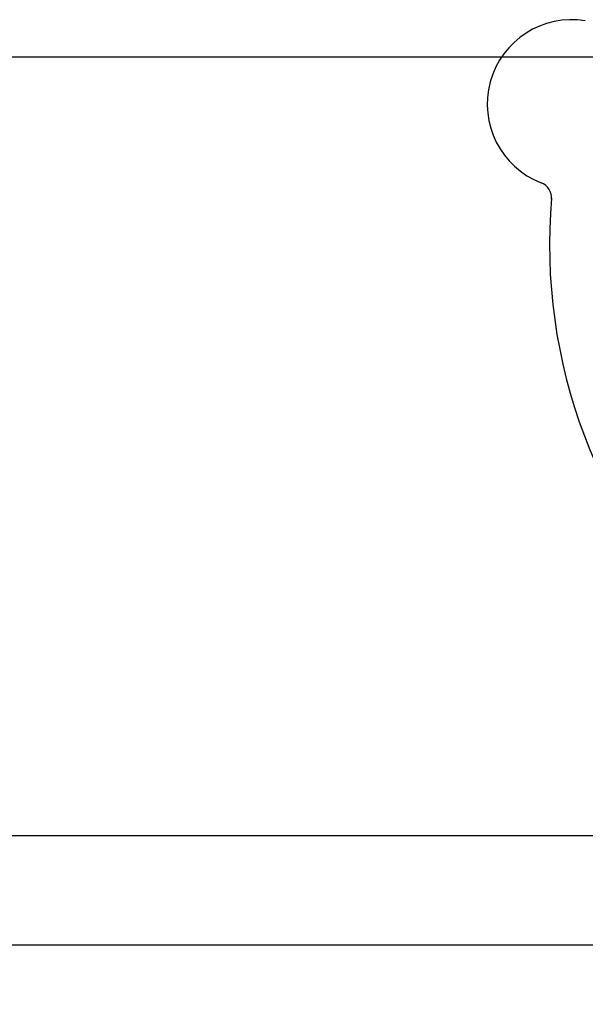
# Model space of a CAD drawing. Header units: inches. Extents: x 36 to 1719, y -84 to 1122.
# Tile 563 of 571: x 1048 to 1050.18, y 892.84 to 896.63. Entities that reach past the tile are written whole.
import ezdxf

# ---------------------------------------------------------------- set-up
doc = ezdxf.new("R2010")
doc.units = ezdxf.units.IN
doc.header["$LTSCALE"] = 48
doc.header["$MEASUREMENT"] = 0
doc.layers.add('Dimension (ANSI)', color=7, linetype='Continuous', lineweight=25)
doc.layers.add('Visible (ANSI)', color=7, linetype='Continuous', lineweight=30)
doc.styles.add('Note Text (ANSI)', font='tahoma.ttf')
doc.dimstyles.new('Architectural (ANSI)', dxfattribs={"dimscale": 48, "dimtxt": 0.125, "dimasz": 0.098425, "dimexe": 0.125, "dimexo": 0.0625, "dimgap": 0.031496, "dimtad": 0, "dimtih": 1, "dimtoh": 1, "dimdec": 4, "dimrnd": 1e-08, "dimzin": 3, "dimdsep": 46, "dimlunit": 4, "dimtxsty": 'Note Text (ANSI)', "dimcen": 0.09, "dimdle": 0.393701, "dimclrd": 256, "dimclre": 256, "dimclrt": 256, "dimadec": 0, "dimazin": 3, "dimtfac": 0.96, "dimtofl": 0, "dimtmove": 0, "dimatfit": 3, "dimfxl": 1, "dimfrac": 2, "dimtolj": 1, "dimtzin": 12, "dimlwd": -1, "dimlwe": -1, "dimarcsym": 0})

# ---------------------------------------------------------------- blocks, each defined once
blk = doc.blocks.new('*D17')
at = {"layer": 'Defpoints', "color": 0, "transparency": 16777216}
for p in [(1035.9177, 896.4914), (1035.9177, 760.4914), (1124.1195, 760.4914)]:
    blk.add_point(p, dxfattribs=at)
at = {"layer": 'Dimension (ANSI)', "transparency": 16777216}
for p, q in [((1038.9177, 896.4914), (1130.1195, 896.4914)), ((1124.1195, 891.767), (1124.1195, 835.0133)), ((1124.1195, 765.2158), (1124.1195, 825.9695)), ((1038.9177, 760.4914), (1130.1195, 760.4914))]:
    blk.add_line(p, q, dxfattribs=at)
for points in [[(1123.3321, 891.767), (1124.9069, 891.767), (1124.1195, 896.4914)], [(1123.3321, 765.2158), (1124.9069, 765.2158), (1124.1195, 760.4914)]]:
    blk.add_solid(points, dxfattribs=at)
at = {"layer": 'Dimension (ANSI)', "transparency": 16777216, "insert": (1114.0215, 833.5015), "char_height": 6, "attachment_point": 1, "style": 'Note Text (ANSI)'}
blk.add_mtext('\\A1;11\'-4"', dxfattribs=at)

msp = doc.modelspace()

# ---------------------------------------------------------------- linework, layer by layer
at = {"layer": 'Visible (ANSI)'}
for p, q in [((1051.45653, 893.4914), (1040.54895, 893.4914)), ((1041.24768, 893.0714), (1080.74768, 893.0714))]:
    msp.add_line(p, q, dxfattribs=at)
for centre, radius, start, end in [((1050.12423, 896.30918), 0.325, 80.66113, 248.82247), ((1049.98424, 895.94785), 0.0625, 355.1302, 68.82247), ((1052.11403, 895.7664), 2.075, 174.99965, 226.48395)]:
    msp.add_arc(centre, radius, start, end, dxfattribs=at)

# ---------------------------------------------------------------- dimensions: what is measured, and where the dimension line sits
at = {"layer": 'Dimension (ANSI)'}
dim = msp.add_linear_dim(base=(1124.11953, 760.4914), p1=(1035.91768, 896.4914), p2=(1035.91768, 760.4914), angle=90, dimstyle='Architectural (ANSI)', override={"dimgap": 0.031496, "dimdec": 4, "dimlfac": 1, "dimtol": 0, "dimlim": 0, "dimtp": 0, "dimtm": 0, "dimtdec": 2, "dimatfit": 1}, dxfattribs=at)
dim.commit()
dim.dimension.update_dxf_attribs({"geometry": '*D17', "text_midpoint": (1124.11953, 830.4914), "dimtype": 160})

doc.saveas('drawing.dxf')
